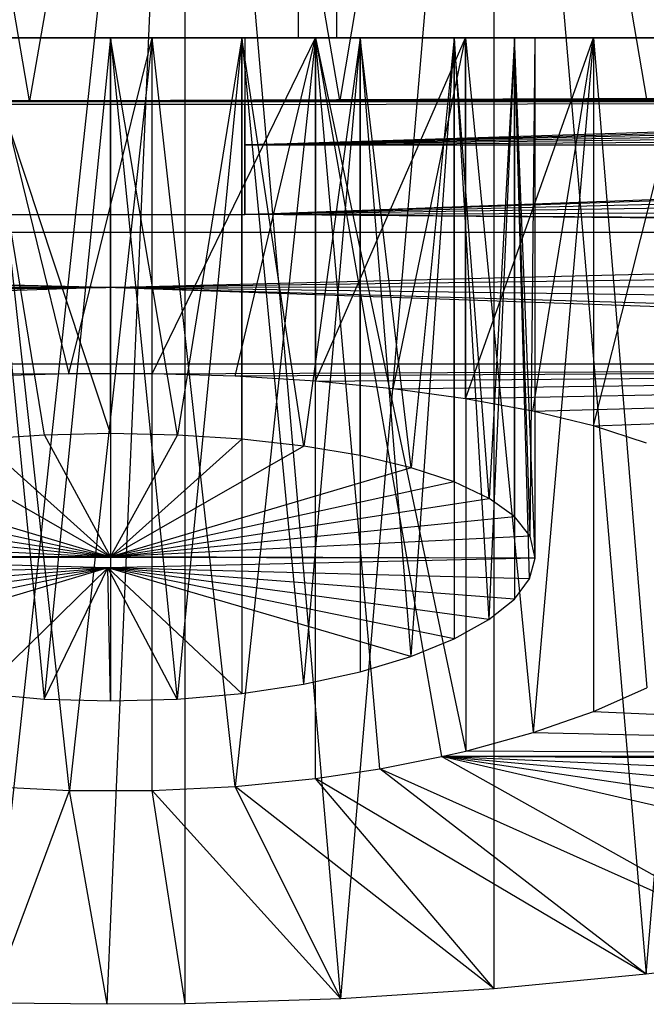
# Model space of a CAD drawing. Extents: x 0.1 to 26.5, y -19.1 to 0.
# Tile 275 of 304: x 15.792 to 15.941, y -3.44 to -3.206. Entities that reach past the tile are written whole.
import ezdxf

# ---------------------------------------------------------------- set-up
doc = ezdxf.new("R2010")
doc.units = 0
doc.header["$LTSCALE"] = 2.54
doc.layers.get('0').update_dxf_attribs({"linetype": 'CONTINUOUS'})

# ---------------------------------------------------------------- blocks, each defined once
blk = doc.blocks.new('7777_STL')
at = {"color": 0}
for p, q in [((15.79465, -3.22499, 13.93875), (15.75774, -3.01, 13.94133)), ((15.79465, -3.22499, 13.93875), (15.75774, -3.01, 13.94133)), ((15.83162, -3.01, 14.99793), (15.78532, -3.43967, 14.99753)), ((15.83162, -3.01, 14.99793), (15.78532, -3.43967, 14.99753)), ((15.83162, -3.01, 13.93875), (15.79465, -3.22499, 13.93875)), ((15.83162, -3.01, 13.93875), (15.79465, -3.22499, 13.93875)), ((15.81313, -3.44, 14.99825), (15.83162, -3.01, 14.99793)), ((15.81313, -3.44, 14.99825), (15.83162, -3.01, 14.99793)), ((15.86839, -3.22492, 13.94132), (15.83162, -3.01, 13.93875)), ((15.86839, -3.22492, 13.94132), (15.83162, -3.01, 13.93875)), ((15.83162, -3.22499, 13.93875), (15.83162, -3.01, 13.93875)), ((15.83162, -3.22499, 13.93875), (15.83162, -3.01, 13.93875)), ((15.83162, -3.43985, 14.99793), (15.83162, -3.01, 14.99793)), ((15.83162, -3.43985, 14.99793), (15.83162, -3.01, 14.99793)), ((15.86863, -3.43867, 14.99534), (15.83162, -3.01, 14.99793)), ((15.86863, -3.43867, 14.99534), (15.83162, -3.01, 14.99793)), ((15.85855, -3.01, 13.92022), (15.85855, -3.21, 13.92022)), ((15.85855, -3.01, 13.92022), (15.85855, -3.21, 13.92022)), ((15.85855, -3.01, 15.01646), (15.85855, -3.21, 15.01646)), ((15.85855, -3.01, 15.01646), (15.85855, -3.21, 15.01646)), ((15.86772, -3.21, 13.67021), (15.86772, -3.01, 13.67021)), ((15.86772, -3.21, 13.67021), (15.86772, -3.01, 13.67021)), ((15.86772, -3.21, 15.26648), (15.86772, -3.01, 15.26648)), ((15.86772, -3.21, 15.26648), (15.86772, -3.01, 15.26648)), ((15.90515, -3.01, 13.94648), (15.86839, -3.22492, 13.94132)), ((15.90515, -3.01, 13.94648), (15.86839, -3.22492, 13.94132)), ((15.86863, -3.43867, 14.99534), (15.90515, -3.01, 14.9902)), ((15.86863, -3.43867, 14.99534), (15.90515, -3.01, 14.9902)), ((15.94141, -3.22459, 13.95419), (15.90515, -3.01, 13.94648)), ((15.94141, -3.22459, 13.95419), (15.90515, -3.01, 13.94648)), ((15.90515, -3.22478, 13.94648), (15.90515, -3.01, 13.94648)), ((15.90515, -3.22478, 13.94648), (15.90515, -3.01, 13.94648)), ((15.90515, -3.01, 14.9902), (15.94126, -3.43286, 14.98253)), ((15.90515, -3.43633, 14.9902), (15.90515, -3.01, 14.9902)), ((15.90515, -3.43633, 14.9902), (15.90515, -3.01, 14.9902)), ((15.90515, -3.01, 14.9902), (15.94126, -3.43286, 14.98253)), ((15.94126, -3.43286, 14.98253), (15.97688, -3.01, 14.97232)), ((15.94126, -3.43286, 14.98253), (15.97688, -3.01, 14.97232)), ((15.75853, -3.21, 13.67021), (15.86772, -3.21, 13.67021)), ((15.86772, -3.21, 15.26648), (15.75853, -3.21, 15.26648)), ((15.75853, -3.21, 13.67021), (15.86772, -3.21, 13.67021)), ((15.86772, -3.21, 15.26648), (15.75853, -3.21, 15.26648)), ((15.76771, -3.21, 15.01646), (15.85855, -3.21, 15.01646)), ((15.85855, -3.21, 13.92022), (15.76771, -3.21, 13.92022)), ((15.85855, -3.21, 13.92022), (15.76771, -3.21, 13.92022)), ((15.76771, -3.21, 15.01646), (15.85855, -3.21, 15.01646)), ((15.78201, -3.21, 14.37277), (15.84586, -3.21, 14.37277)), ((15.84586, -3.21, 14.10262), (15.78201, -3.21, 14.10262)), ((15.78201, -3.21, 14.37277), (15.84586, -3.21, 14.37277)), ((15.84586, -3.21, 14.10262), (15.78201, -3.21, 14.10262)), ((15.81393, -3.21, 14.62055), (15.78273, -3.21, 14.62549)), ((15.78273, -3.21, 14.81753), (15.81393, -3.21, 14.82247)), ((15.78273, -3.21, 14.81753), (15.81393, -3.21, 14.82247)), ((15.78273, -3.21, 14.81753), (15.79812, -3.36735, 14.82122)), ((15.78273, -3.21, 14.81753), (15.79812, -3.36735, 14.82122)), ((15.81393, -3.3042, 14.62055), (15.78273, -3.21, 14.62549)), ((15.81393, -3.21, 14.62055), (15.78273, -3.21, 14.62549)), ((15.81393, -3.3042, 14.62055), (15.78273, -3.21, 14.62549)), ((15.79817, -3.30453, 14.62178), (15.78273, -3.21, 14.62549)), ((15.79817, -3.30453, 14.62178), (15.78273, -3.21, 14.62549)), ((15.82382, -3.21, 14.87872), (15.78442, -3.21, 14.87624)), ((15.78442, -3.21, 14.56678), (15.82382, -3.21, 14.5643)), ((15.78442, -3.21, 14.56678), (15.80397, -3.28994, 14.5643)), ((15.78442, -3.21, 14.56678), (15.82382, -3.21, 14.5643)), ((15.78442, -3.21, 14.56678), (15.80397, -3.28994, 14.5643)), ((15.80411, -3.38913, 14.87873), (15.78442, -3.21, 14.87624)), ((15.82382, -3.21, 14.87872), (15.78442, -3.21, 14.87624)), ((15.80411, -3.38913, 14.87873), (15.78442, -3.21, 14.87624)), ((15.81393, -3.21, 14.82247), (15.79812, -3.36735, 14.82122)), ((15.81393, -3.21, 14.82247), (15.79812, -3.36735, 14.82122)), ((15.80397, -3.28994, 14.5643), (15.82382, -3.21, 14.5643)), ((15.80397, -3.28994, 14.5643), (15.82382, -3.21, 14.5643)), ((15.82382, -3.21, 14.87872), (15.80411, -3.38913, 14.87873)), ((15.82382, -3.21, 14.87872), (15.80411, -3.38913, 14.87873)), ((15.84513, -3.21, 14.62549), (15.81393, -3.21, 14.62055)), ((15.81393, -3.21, 14.82247), (15.84513, -3.21, 14.81753)), ((15.81393, -3.21, 14.82247), (15.84513, -3.21, 14.81753)), ((15.81393, -3.21, 14.82247), (15.82974, -3.36735, 14.82122)), ((15.81393, -3.21, 14.82247), (15.82974, -3.36735, 14.82122)), ((15.81393, -3.21, 14.82247), (15.81393, -3.36781, 14.82247)), ((15.81393, -3.21, 14.82247), (15.81393, -3.36781, 14.82247)), ((15.82979, -3.30454, 14.6218), (15.81393, -3.21, 14.62055)), ((15.84513, -3.21, 14.62549), (15.81393, -3.21, 14.62055)), ((15.82979, -3.30454, 14.6218), (15.81393, -3.21, 14.62055)), ((15.81393, -3.3042, 14.62055), (15.81393, -3.21, 14.62055)), ((15.81393, -3.3042, 14.62055), (15.81393, -3.21, 14.62055)), ((15.86261, -3.21, 14.87132), (15.82382, -3.21, 14.87872)), ((15.82382, -3.21, 14.5643), (15.86261, -3.21, 14.57169)), ((15.82382, -3.28994, 14.5643), (15.82382, -3.21, 14.5643)), ((15.82382, -3.28994, 14.5643), (15.82382, -3.21, 14.5643)), ((15.82382, -3.28994, 14.5643), (15.86261, -3.21, 14.57169)), ((15.82382, -3.21, 14.5643), (15.86261, -3.21, 14.57169)), ((15.82382, -3.28994, 14.5643), (15.86261, -3.21, 14.57169)), ((15.84354, -3.38815, 14.87623), (15.82382, -3.21, 14.87872)), ((15.86261, -3.21, 14.87132), (15.82382, -3.21, 14.87872)), ((15.84354, -3.38815, 14.87623), (15.82382, -3.21, 14.87872)), ((15.82382, -3.38913, 14.87872), (15.82382, -3.21, 14.87872)), ((15.82382, -3.38913, 14.87872), (15.82382, -3.21, 14.87872)), ((15.84513, -3.21, 14.81753), (15.82974, -3.36735, 14.82122)), ((15.84513, -3.21, 14.81753), (15.82974, -3.36735, 14.82122)), ((15.84513, -3.21, 14.62549), (15.82979, -3.30454, 14.6218)), ((15.84513, -3.21, 14.62549), (15.82979, -3.30454, 14.6218)), ((15.8435, -3.29054, 14.56678), (15.86261, -3.21, 14.57169)), ((15.8435, -3.29054, 14.56678), (15.86261, -3.21, 14.57169)), ((15.86261, -3.21, 14.87132), (15.84354, -3.38815, 14.87623)), ((15.86261, -3.21, 14.87132), (15.84354, -3.38815, 14.87623)), ((15.87328, -3.21, 14.63983), (15.84513, -3.21, 14.62549)), ((15.84513, -3.21, 14.81753), (15.87328, -3.21, 14.80319)), ((15.84513, -3.21, 14.81753), (15.87328, -3.21, 14.80319)), ((15.84513, -3.21, 14.81753), (15.85978, -3.36382, 14.81146)), ((15.84513, -3.21, 14.81753), (15.85978, -3.36382, 14.81146)), ((15.84513, -3.21, 14.81753), (15.84513, -3.36601, 14.81753)), ((15.84513, -3.21, 14.81753), (15.84513, -3.36601, 14.81753)), ((15.85985, -3.30718, 14.63159), (15.84513, -3.21, 14.62549)), ((15.87328, -3.21, 14.63983), (15.84513, -3.21, 14.62549)), ((15.85985, -3.30718, 14.63159), (15.84513, -3.21, 14.62549)), ((15.84513, -3.30553, 14.62549), (15.84513, -3.21, 14.62549)), ((15.84513, -3.30553, 14.62549), (15.84513, -3.21, 14.62549)), ((15.84586, -3.21, 14.37277), (15.84586, -3.25209, 14.37277)), ((15.84586, -3.21, 14.37277), (15.84586, -3.21, 14.10262)), ((15.84586, -3.21, 14.10262), (15.84586, -3.22585, 14.10262)), ((15.84586, -3.21, 14.37277), (15.84586, -3.25209, 14.37277)), ((15.84586, -3.21, 14.10262), (15.84586, -3.22585, 14.10262)), ((15.84586, -3.21, 14.37277), (15.84586, -3.21, 14.10262)), ((15.85855, -3.21, 15.01646), (15.94814, -3.21, 15.00151)), ((15.94814, -3.21, 13.93517), (15.85855, -3.21, 13.92022)), ((15.94814, -3.21, 13.93517), (15.85855, -3.21, 13.92022)), ((15.85855, -3.21, 15.01646), (15.94814, -3.21, 15.00151)), ((15.87328, -3.21, 14.80319), (15.85978, -3.36382, 14.81146)), ((15.87328, -3.21, 14.80319), (15.85978, -3.36382, 14.81146)), ((15.87328, -3.21, 14.63983), (15.85985, -3.30718, 14.63159)), ((15.87328, -3.21, 14.63983), (15.85985, -3.30718, 14.63159)), ((15.89834, -3.21, 14.85451), (15.86261, -3.21, 14.87132)), ((15.86261, -3.21, 14.57169), (15.89834, -3.21, 14.58851)), ((15.86261, -3.21, 14.57169), (15.89834, -3.21, 14.58851)), ((15.86261, -3.21, 14.57169), (15.86261, -3.29173, 14.57169)), ((15.86261, -3.29173, 14.57169), (15.89834, -3.21, 14.58851)), ((15.86261, -3.29173, 14.57169), (15.89834, -3.21, 14.58851)), ((15.86261, -3.21, 14.57169), (15.86261, -3.29173, 14.57169)), ((15.87794, -3.38395, 14.86544), (15.86261, -3.21, 14.87132)), ((15.86261, -3.21, 14.87132), (15.89263, -3.38107, 14.85796)), ((15.87794, -3.38395, 14.86544), (15.86261, -3.21, 14.87132)), ((15.86261, -3.38623, 14.87132), (15.86261, -3.21, 14.87132)), ((15.86261, -3.38623, 14.87132), (15.86261, -3.21, 14.87132)), ((15.86261, -3.21, 14.87132), (15.89263, -3.38107, 14.85796)), ((15.86261, -3.21, 14.87132), (15.89836, -3.37975, 14.8545)), ((15.86261, -3.21, 14.87132), (15.89836, -3.37975, 14.8545)), ((15.89834, -3.21, 14.85451), (15.86261, -3.21, 14.87132)), ((15.86772, -3.21, 13.67021), (15.97589, -3.21, 13.68508)), ((15.97589, -3.21, 15.25161), (15.86772, -3.21, 15.26648)), ((15.86772, -3.21, 13.67021), (15.97589, -3.21, 13.68508)), ((15.97589, -3.21, 15.25161), (15.86772, -3.21, 15.26648)), ((15.89561, -3.21, 14.66217), (15.87328, -3.21, 14.63983)), ((15.87328, -3.21, 14.80319), (15.89561, -3.21, 14.78085)), ((15.87328, -3.21, 14.80319), (15.89561, -3.21, 14.78085)), ((15.87328, -3.21, 14.80319), (15.88532, -3.35724, 14.7929)), ((15.87328, -3.21, 14.80319), (15.88532, -3.35724, 14.7929)), ((15.87328, -3.21, 14.80319), (15.87328, -3.36087, 14.80319)), ((15.87328, -3.21, 14.80319), (15.87328, -3.36087, 14.80319)), ((15.8854, -3.31231, 14.65019), (15.87328, -3.21, 14.63983)), ((15.89561, -3.21, 14.66217), (15.87328, -3.21, 14.63983)), ((15.8854, -3.31231, 14.65019), (15.87328, -3.21, 14.63983)), ((15.87328, -3.30943, 14.63983), (15.87328, -3.21, 14.63983)), ((15.87328, -3.30943, 14.63983), (15.87328, -3.21, 14.63983)), ((15.8811, -3.29353, 14.57902), (15.89834, -3.21, 14.58851)), ((15.8811, -3.29353, 14.57902), (15.89834, -3.21, 14.58851)), ((15.89561, -3.21, 14.78085), (15.88532, -3.35724, 14.7929)), ((15.89561, -3.21, 14.78085), (15.88532, -3.35724, 14.7929)), ((15.89561, -3.21, 14.66217), (15.8854, -3.31231, 14.65019)), ((15.89561, -3.21, 14.66217), (15.8854, -3.31231, 14.65019)), ((15.90995, -3.21, 14.69031), (15.89561, -3.21, 14.66217)), ((15.89561, -3.21, 14.78085), (15.90995, -3.21, 14.75271)), ((15.89561, -3.21, 14.78085), (15.90995, -3.21, 14.75271)), ((15.89561, -3.21, 14.78085), (15.90388, -3.34847, 14.76736)), ((15.89561, -3.21, 14.78085), (15.90388, -3.34847, 14.76736)), ((15.89561, -3.21, 14.78085), (15.89561, -3.35306, 14.78085)), ((15.89561, -3.21, 14.78085), (15.89561, -3.35306, 14.78085)), ((15.90394, -3.31964, 14.67577), (15.89561, -3.21, 14.66217)), ((15.90995, -3.21, 14.69031), (15.89561, -3.21, 14.66217)), ((15.90394, -3.31964, 14.67577), (15.89561, -3.21, 14.66217)), ((15.89561, -3.31571, 14.66217), (15.89561, -3.21, 14.66217)), ((15.89561, -3.31571, 14.66217), (15.89561, -3.21, 14.66217)), ((15.89834, -3.21, 14.58851), (15.92876, -3.21, 14.61368)), ((15.92876, -3.21, 14.82934), (15.89834, -3.21, 14.85451)), ((15.89834, -3.2959, 14.58851), (15.89834, -3.21, 14.58851)), ((15.89834, -3.2959, 14.58851), (15.89834, -3.21, 14.58851)), ((15.89834, -3.2959, 14.58851), (15.92876, -3.21, 14.61368)), ((15.89834, -3.21, 14.58851), (15.92876, -3.21, 14.61368)), ((15.89834, -3.2959, 14.58851), (15.92876, -3.21, 14.61368)), ((15.89834, -3.21, 14.85451), (15.89836, -3.37975, 14.8545)), ((15.89834, -3.21, 14.85451), (15.89836, -3.37975, 14.8545)), ((15.89834, -3.21, 14.85451), (15.91439, -3.37534, 14.84284)), ((15.89834, -3.21, 14.85451), (15.91439, -3.37534, 14.84284)), ((15.92876, -3.21, 14.82934), (15.89834, -3.21, 14.85451)), ((15.90995, -3.21, 14.75271), (15.90388, -3.34847, 14.76736)), ((15.90995, -3.21, 14.75271), (15.90388, -3.34847, 14.76736)), ((15.90995, -3.21, 14.69031), (15.90394, -3.31964, 14.67577)), ((15.90995, -3.21, 14.69031), (15.90394, -3.31964, 14.67577)), ((15.90995, -3.21, 14.75271), (15.91489, -3.21, 14.72151)), ((15.91489, -3.21, 14.72151), (15.90995, -3.21, 14.69031)), ((15.91357, -3.33873, 14.73781), (15.90995, -3.21, 14.75271)), ((15.90995, -3.21, 14.75271), (15.90995, -3.34358, 14.75271)), ((15.91357, -3.33873, 14.73781), (15.90995, -3.21, 14.75271)), ((15.91489, -3.33385, 14.72252), (15.90995, -3.21, 14.75271)), ((15.91489, -3.33385, 14.72252), (15.90995, -3.21, 14.75271)), ((15.90995, -3.21, 14.75271), (15.91489, -3.21, 14.72151)), ((15.90995, -3.21, 14.75271), (15.90995, -3.34358, 14.75271)), ((15.91366, -3.32863, 14.70574), (15.90995, -3.21, 14.69031)), ((15.91489, -3.21, 14.72151), (15.90995, -3.21, 14.69031)), ((15.91366, -3.32863, 14.70574), (15.90995, -3.21, 14.69031)), ((15.90995, -3.32395, 14.69031), (15.90995, -3.21, 14.69031)), ((15.90995, -3.32395, 14.69031), (15.90995, -3.21, 14.69031)), ((15.91366, -3.32863, 14.70574), (15.91489, -3.21, 14.72151)), ((15.91366, -3.32863, 14.70574), (15.91489, -3.21, 14.72151)), ((15.91436, -3.29886, 14.60015), (15.92876, -3.21, 14.61368)), ((15.91436, -3.29886, 14.60015), (15.92876, -3.21, 14.61368)), ((15.92876, -3.21, 14.82934), (15.91439, -3.37534, 14.84284)), ((15.92876, -3.21, 14.82934), (15.91439, -3.37534, 14.84284)), ((15.91489, -3.33385, 14.72252), (15.91489, -3.21, 14.72151)), ((15.91489, -3.33385, 14.72252), (15.91489, -3.21, 14.72151)), ((15.92876, -3.21, 14.61368), (15.95197, -3.21, 14.64562)), ((15.95197, -3.21, 14.7974), (15.92876, -3.21, 14.82934)), ((15.92876, -3.21, 14.61368), (15.95197, -3.21, 14.64562)), ((15.92876, -3.21, 14.61368), (15.92876, -3.30238, 14.61368)), ((15.92876, -3.30238, 14.61368), (15.95197, -3.21, 14.64562)), ((15.92876, -3.30238, 14.61368), (15.95197, -3.21, 14.64562)), ((15.92876, -3.21, 14.61368), (15.92876, -3.30238, 14.61368)), ((15.92876, -3.21, 14.82934), (15.92876, -3.37032, 14.82934)), ((15.92876, -3.21, 14.82934), (15.92876, -3.37032, 14.82934)), ((15.92876, -3.21, 14.82934), (15.94145, -3.36473, 14.81399)), ((15.92876, -3.21, 14.82934), (15.94145, -3.36473, 14.81399)), ((15.95197, -3.21, 14.7974), (15.92876, -3.21, 14.82934)), ((15.80839, -3.22502, 14.07891), (15.44908, -3.22516, 14.08328)), ((15.80839, -3.22502, 14.07891), (15.44908, -3.22516, 14.08328)), ((15.44908, -3.22516, 14.08328), (16.1769, -3.22515, 14.08302)), ((15.44908, -3.22516, 14.08328), (16.1769, -3.22515, 14.08302)), ((15.48688, -3.22435, 14.05077), (15.80839, -3.22502, 14.07891)), ((15.48688, -3.22435, 14.05077), (15.80839, -3.22502, 14.07891)), ((15.51669, -3.22406, 14.0291), (15.80839, -3.22502, 14.07891)), ((15.51669, -3.22406, 14.0291), (15.80839, -3.22502, 14.07891)), ((15.54817, -3.22397, 14.00943), (15.80839, -3.22502, 14.07891)), ((15.54817, -3.22397, 14.00943), (15.80839, -3.22502, 14.07891)), ((15.58094, -3.22403, 13.99201), (15.80839, -3.22502, 14.07891)), ((15.58094, -3.22403, 13.99201), (15.80839, -3.22502, 14.07891)), ((15.61462, -3.22418, 13.97702), (15.80839, -3.22502, 14.07891)), ((15.61462, -3.22418, 13.97702), (15.80839, -3.22502, 14.07891)), ((15.72117, -3.22478, 13.94647), (15.80839, -3.22502, 14.07891)), ((15.72117, -3.22478, 13.94647), (15.80839, -3.22502, 14.07891)), ((15.75774, -3.22492, 13.94133), (15.79465, -3.22499, 13.93875)), ((15.80839, -3.22502, 14.07891), (15.75774, -3.22492, 13.94133)), ((15.80839, -3.22502, 14.07891), (15.75774, -3.22492, 13.94133)), ((15.75774, -3.22492, 13.94133), (15.79465, -3.22499, 13.93875)), ((15.84586, -3.22585, 14.10262), (15.78201, -3.22585, 14.10262)), ((15.84586, -3.22585, 14.10262), (15.78201, -3.22585, 14.10262)), ((15.79465, -3.22499, 13.93875), (15.80839, -3.22502, 14.07891)), ((15.79465, -3.22499, 13.93875), (15.80839, -3.22502, 14.07891)), ((15.79465, -3.22499, 13.93875), (15.83162, -3.22499, 13.93875)), ((15.79465, -3.22499, 13.93875), (15.83162, -3.22499, 13.93875)), ((16.07819, -3.22397, 14.00949), (15.80839, -3.22502, 14.07891)), ((16.07819, -3.22397, 14.00949), (15.80839, -3.22502, 14.07891)), ((16.04543, -3.22403, 13.99206), (15.80839, -3.22502, 14.07891)), ((16.04543, -3.22403, 13.99206), (15.80839, -3.22502, 14.07891)), ((16.10945, -3.22406, 14.02903), (15.80839, -3.22502, 14.07891)), ((16.10945, -3.22406, 14.02903), (15.80839, -3.22502, 14.07891)), ((16.01155, -3.22418, 13.97698), (15.80839, -3.22502, 14.07891)), ((16.01155, -3.22418, 13.97698), (15.80839, -3.22502, 14.07891)), ((16.13936, -3.22435, 14.05076), (15.80839, -3.22502, 14.07891)), ((16.13936, -3.22435, 14.05076), (15.80839, -3.22502, 14.07891)), ((15.90515, -3.22478, 13.94648), (15.80839, -3.22502, 14.07891)), ((15.90515, -3.22478, 13.94648), (15.80839, -3.22502, 14.07891)), ((15.80839, -3.22502, 14.07891), (16.16771, -3.2249, 14.07454)), ((15.80839, -3.22502, 14.07891), (16.16771, -3.2249, 14.07454)), ((15.86839, -3.22492, 13.94132), (15.80839, -3.22502, 14.07891)), ((15.86839, -3.22492, 13.94132), (15.80839, -3.22502, 14.07891)), ((15.83162, -3.22499, 13.93875), (15.80839, -3.22502, 14.07891)), ((15.83162, -3.22499, 13.93875), (15.80839, -3.22502, 14.07891)), ((15.80839, -3.22502, 14.07891), (16.1769, -3.22515, 14.08302)), ((15.80839, -3.22502, 14.07891), (16.1769, -3.22515, 14.08302)), ((15.83162, -3.22499, 13.93875), (15.86839, -3.22492, 13.94132)), ((15.83162, -3.22499, 13.93875), (15.86839, -3.22492, 13.94132)), ((15.84586, -3.23546, 14.24169), (16.1769, -3.22515, 14.08302)), ((15.84586, -3.23546, 14.24169), (16.1769, -3.22515, 14.08302)), ((15.84586, -3.22585, 14.10262), (16.1769, -3.22515, 14.08302)), ((15.84586, -3.22585, 14.10262), (16.1769, -3.22515, 14.08302)), ((15.84586, -3.23546, 14.24169), (15.84586, -3.22585, 14.10262)), ((15.84586, -3.23546, 14.24169), (15.84586, -3.22585, 14.10262)), ((15.84586, -3.23546, 14.24169), (16.19876, -3.22594, 14.1049)), ((15.84586, -3.23546, 14.24169), (16.19876, -3.22594, 14.1049)), ((15.86839, -3.22492, 13.94132), (15.90515, -3.22478, 13.94648)), ((15.86839, -3.22492, 13.94132), (15.90515, -3.22478, 13.94648)), ((15.90515, -3.22478, 13.94648), (15.94141, -3.22459, 13.95419)), ((15.90515, -3.22478, 13.94648), (15.94141, -3.22459, 13.95419)), ((16.21906, -3.22698, 14.12772), (15.84586, -3.23546, 14.24169)), ((16.21906, -3.22698, 14.12772), (15.84586, -3.23546, 14.24169)), ((16.24187, -3.22863, 14.15692), (15.84586, -3.23546, 14.24169)), ((16.24187, -3.22863, 14.15692), (15.84586, -3.23546, 14.24169)), ((16.26252, -3.23074, 14.18753), (15.84586, -3.23546, 14.24169)), ((16.26252, -3.23074, 14.18753), (15.84586, -3.23546, 14.24169)), ((15.84586, -3.23546, 14.24169), (16.27808, -3.23291, 14.21412)), ((15.84586, -3.23546, 14.24169), (16.27808, -3.23291, 14.21412)), ((15.84586, -3.25209, 14.37277), (16.29212, -3.23546, 14.24169)), ((15.84586, -3.25209, 14.37277), (16.29212, -3.23546, 14.24169)), ((15.84586, -3.25209, 14.37277), (15.84586, -3.23546, 14.24169)), ((15.84586, -3.23546, 14.24169), (16.29212, -3.23546, 14.24169)), ((15.84586, -3.23546, 14.24169), (16.29212, -3.23546, 14.24169)), ((15.84586, -3.25209, 14.37277), (15.84586, -3.23546, 14.24169)), ((15.84586, -3.25209, 14.37277), (16.29723, -3.23659, 14.25282)), ((15.84586, -3.25209, 14.37277), (16.29723, -3.23659, 14.25282)), ((16.31114, -3.24041, 14.28726), (15.84586, -3.25209, 14.37277)), ((16.31114, -3.24041, 14.28726), (15.84586, -3.25209, 14.37277)), ((16.32251, -3.24481, 14.32228), (15.84586, -3.25209, 14.37277)), ((16.32251, -3.24481, 14.32228), (15.84586, -3.25209, 14.37277)), ((15.84586, -3.25209, 14.37277), (16.33146, -3.24987, 14.35816)), ((15.84586, -3.25209, 14.37277), (16.33146, -3.24987, 14.35816)), ((15.78201, -3.25209, 14.37277), (15.84586, -3.25209, 14.37277)), ((15.78201, -3.25209, 14.37277), (15.84586, -3.25209, 14.37277)), ((16.33788, -3.25558, 14.39459), (15.84586, -3.25209, 14.37277)), ((16.33788, -3.25558, 14.39459), (15.84586, -3.25209, 14.37277)), ((16.33849, -3.25632, 14.39905), (15.84586, -3.25209, 14.37277)), ((16.33849, -3.25632, 14.39905), (15.84586, -3.25209, 14.37277)), ((16.33849, -3.25632, 14.39905), (15.28776, -3.25633, 14.39907)), ((16.33849, -3.25632, 14.39905), (15.28776, -3.25633, 14.39907)), ((15.81282, -3.26942, 14.4708), (15.28776, -3.25633, 14.39907)), ((15.81282, -3.26942, 14.4708), (15.28776, -3.25633, 14.39907)), ((15.81282, -3.26942, 14.4708), (16.33849, -3.25632, 14.39905)), ((15.81282, -3.26942, 14.4708), (16.33849, -3.25632, 14.39905)), ((15.81282, -3.26942, 14.4708), (15.28451, -3.26194, 14.43138)), ((15.81282, -3.26942, 14.4708), (15.28451, -3.26194, 14.43138)), ((16.34191, -3.26237, 14.43374), (15.81282, -3.26942, 14.4708)), ((16.34191, -3.26237, 14.43374), (15.81282, -3.26942, 14.4708)), ((15.28322, -3.26897, 14.46853), (15.81282, -3.26942, 14.4708)), ((15.28322, -3.26897, 14.46853), (15.81282, -3.26942, 14.4708)), ((15.28451, -3.27653, 14.50531), (15.81282, -3.26942, 14.4708)), ((15.28451, -3.27653, 14.50531), (15.81282, -3.26942, 14.4708)), ((15.81282, -3.26942, 14.4708), (15.2903, -3.28765, 14.5547)), ((15.81282, -3.26942, 14.4708), (15.2903, -3.28765, 14.5547)), ((16.34304, -3.26893, 14.46834), (15.81282, -3.26942, 14.4708)), ((16.34304, -3.26893, 14.46834), (15.81282, -3.26942, 14.4708)), ((16.34174, -3.27655, 14.5054), (15.81282, -3.26942, 14.4708)), ((16.33788, -3.28471, 14.54209), (15.81282, -3.26942, 14.4708)), ((16.34174, -3.27655, 14.5054), (15.81282, -3.26942, 14.4708)), ((16.33788, -3.28471, 14.54209), (15.81282, -3.26942, 14.4708)), ((16.33595, -3.28766, 14.55476), (15.81282, -3.26942, 14.4708)), ((16.33595, -3.28766, 14.55476), (15.81282, -3.26942, 14.4708)), ((15.2903, -3.28765, 14.5547), (15.80397, -3.28994, 14.5643)), ((16.33595, -3.28766, 14.55476), (15.2903, -3.28765, 14.5547)), ((15.2903, -3.28765, 14.5547), (15.80397, -3.28994, 14.5643)), ((16.33595, -3.28766, 14.55476), (15.2903, -3.28765, 14.5547)), ((15.82382, -3.28994, 14.5643), (16.33595, -3.28766, 14.55476)), ((15.82382, -3.28994, 14.5643), (16.33595, -3.28766, 14.55476)), ((16.33595, -3.28766, 14.55476), (15.8435, -3.29054, 14.56678)), ((16.33595, -3.28766, 14.55476), (15.8435, -3.29054, 14.56678)), ((15.86261, -3.29173, 14.57169), (16.33595, -3.28766, 14.55476)), ((15.86261, -3.29173, 14.57169), (16.33595, -3.28766, 14.55476)), ((15.8811, -3.29353, 14.57902), (16.33595, -3.28766, 14.55476)), ((15.8811, -3.29353, 14.57902), (16.33595, -3.28766, 14.55476)), ((16.33595, -3.28766, 14.55476), (15.89834, -3.2959, 14.58851)), ((16.33595, -3.28766, 14.55476), (15.89834, -3.2959, 14.58851)), ((15.91436, -3.29886, 14.60015), (16.33595, -3.28766, 14.55476)), ((15.91436, -3.29886, 14.60015), (16.33595, -3.28766, 14.55476)), ((15.92876, -3.30238, 14.61368), (16.33595, -3.28766, 14.55476)), ((15.92876, -3.30238, 14.61368), (16.33595, -3.28766, 14.55476)), ((15.80397, -3.28994, 14.5643), (15.78442, -3.29053, 14.56678)), ((15.80397, -3.28994, 14.5643), (15.78442, -3.29053, 14.56678)), ((15.82382, -3.28994, 14.5643), (15.80397, -3.28994, 14.5643)), ((15.82382, -3.28994, 14.5643), (15.80397, -3.28994, 14.5643)), ((15.8435, -3.29054, 14.56678), (15.82382, -3.28994, 14.5643)), ((15.8435, -3.29054, 14.56678), (15.82382, -3.28994, 14.5643)), ((15.86261, -3.29173, 14.57169), (15.8435, -3.29054, 14.56678)), ((15.86261, -3.29173, 14.57169), (15.8435, -3.29054, 14.56678)), ((15.8811, -3.29353, 14.57902), (15.86261, -3.29173, 14.57169)), ((15.8811, -3.29353, 14.57902), (15.86261, -3.29173, 14.57169)), ((15.89834, -3.2959, 14.58851), (15.8811, -3.29353, 14.57902)), ((15.89834, -3.2959, 14.58851), (15.8811, -3.29353, 14.57902)), ((15.91436, -3.29886, 14.60015), (15.89834, -3.2959, 14.58851)), ((15.91436, -3.29886, 14.60015), (15.89834, -3.2959, 14.58851)), ((15.92876, -3.30238, 14.61368), (15.91436, -3.29886, 14.60015)), ((15.92876, -3.30238, 14.61368), (15.91436, -3.29886, 14.60015)), ((15.94136, -3.30645, 14.6289), (15.92876, -3.30238, 14.61368)), ((15.94136, -3.30645, 14.6289), (15.92876, -3.30238, 14.61368)), ((15.79817, -3.30453, 14.62178), (15.78273, -3.30553, 14.62549)), ((15.79817, -3.30453, 14.62178), (15.78273, -3.30553, 14.62549)), ((15.78273, -3.30553, 14.62549), (15.81393, -3.33353, 14.72151)), ((15.78273, -3.30553, 14.62549), (15.81393, -3.33353, 14.72151)), ((15.81393, -3.3042, 14.62055), (15.79817, -3.30453, 14.62178)), ((15.81393, -3.3042, 14.62055), (15.79817, -3.30453, 14.62178)), ((15.79817, -3.30453, 14.62178), (15.81393, -3.33353, 14.72151)), ((15.79817, -3.30453, 14.62178), (15.81393, -3.33353, 14.72151)), ((15.82979, -3.30454, 14.6218), (15.81393, -3.3042, 14.62055)), ((15.81393, -3.3042, 14.62055), (15.81393, -3.33353, 14.72151)), ((15.81393, -3.3042, 14.62055), (15.81393, -3.33353, 14.72151)), ((15.82979, -3.30454, 14.6218), (15.81393, -3.3042, 14.62055)), ((15.81393, -3.33353, 14.72151), (15.82979, -3.30454, 14.6218)), ((15.81393, -3.33353, 14.72151), (15.82979, -3.30454, 14.6218)), ((15.84513, -3.30553, 14.62549), (15.81393, -3.33353, 14.72151)), ((15.84513, -3.30553, 14.62549), (15.81393, -3.33353, 14.72151)), ((15.84513, -3.30553, 14.62549), (15.82979, -3.30454, 14.6218)), ((15.84513, -3.30553, 14.62549), (15.82979, -3.30454, 14.6218)), ((15.85985, -3.30718, 14.63159), (15.84513, -3.30553, 14.62549)), ((15.85985, -3.30718, 14.63159), (15.84513, -3.30553, 14.62549)), ((15.76809, -3.30717, 14.63156), (15.81393, -3.33353, 14.72151)), ((15.76809, -3.30717, 14.63156), (15.81393, -3.33353, 14.72151)), ((15.85985, -3.30718, 14.63159), (15.81393, -3.33353, 14.72151)), ((15.85985, -3.30718, 14.63159), (15.81393, -3.33353, 14.72151)), ((15.87328, -3.30943, 14.63983), (15.85985, -3.30718, 14.63159)), ((15.87328, -3.30943, 14.63983), (15.85985, -3.30718, 14.63159)), ((15.8854, -3.31231, 14.65019), (15.87328, -3.30943, 14.63983)), ((15.8854, -3.31231, 14.65019), (15.87328, -3.30943, 14.63983)), ((15.7425, -3.31231, 14.65016), (15.81393, -3.33353, 14.72151)), ((15.7425, -3.31231, 14.65016), (15.81393, -3.33353, 14.72151)), ((15.8854, -3.31231, 14.65019), (15.81393, -3.33353, 14.72151)), ((15.8854, -3.31231, 14.65019), (15.81393, -3.33353, 14.72151)), ((15.89561, -3.31571, 14.66217), (15.8854, -3.31231, 14.65019)), ((15.89561, -3.31571, 14.66217), (15.8854, -3.31231, 14.65019)), ((15.73225, -3.31571, 14.66217), (15.81393, -3.33353, 14.72151)), ((15.73225, -3.31571, 14.66217), (15.81393, -3.33353, 14.72151)), ((15.89561, -3.31571, 14.66217), (15.81393, -3.33353, 14.72151)), ((15.89561, -3.31571, 14.66217), (15.81393, -3.33353, 14.72151)), ((15.90394, -3.31964, 14.67577), (15.89561, -3.31571, 14.66217)), ((15.90394, -3.31964, 14.67577), (15.89561, -3.31571, 14.66217)), ((15.72393, -3.31964, 14.67577), (15.81393, -3.33353, 14.72151)), ((15.72393, -3.31964, 14.67577), (15.81393, -3.33353, 14.72151)), ((15.81393, -3.33353, 14.72151), (15.90394, -3.31964, 14.67577)), ((15.81393, -3.33353, 14.72151), (15.90394, -3.31964, 14.67577)), ((15.90995, -3.32395, 14.69031), (15.90394, -3.31964, 14.67577)), ((15.90995, -3.32395, 14.69031), (15.90394, -3.31964, 14.67577)), ((15.71791, -3.32395, 14.69031), (15.81393, -3.33353, 14.72151)), ((15.71791, -3.32395, 14.69031), (15.81393, -3.33353, 14.72151)), ((15.81393, -3.33353, 14.72151), (15.90995, -3.32395, 14.69031)), ((15.81393, -3.33353, 14.72151), (15.90995, -3.32395, 14.69031)), ((15.91366, -3.32863, 14.70574), (15.90995, -3.32395, 14.69031)), ((15.91366, -3.32863, 14.70574), (15.90995, -3.32395, 14.69031)), ((15.7142, -3.32865, 14.70581), (15.81393, -3.33353, 14.72151)), ((15.7142, -3.32865, 14.70581), (15.81393, -3.33353, 14.72151)), ((15.91366, -3.32863, 14.70574), (15.81393, -3.33353, 14.72151)), ((15.91366, -3.32863, 14.70574), (15.81393, -3.33353, 14.72151)), ((15.91489, -3.33385, 14.72252), (15.91366, -3.32863, 14.70574)), ((15.91489, -3.33385, 14.72252), (15.91366, -3.32863, 14.70574)), ((15.81393, -3.33353, 14.72151), (15.71297, -3.33353, 14.72151)), ((15.91489, -3.33385, 14.72252), (15.71297, -3.33353, 14.72151)), ((15.81327, -3.33611, 14.72967), (15.71297, -3.33353, 14.72151)), ((15.81327, -3.33611, 14.72967), (15.71297, -3.33353, 14.72151)), ((15.91489, -3.33385, 14.72252), (15.81327, -3.33611, 14.72967)), ((15.91489, -3.33385, 14.72252), (15.81327, -3.33611, 14.72967)), ((15.91489, -3.33385, 14.72252), (15.81393, -3.33353, 14.72151)), ((15.91357, -3.33873, 14.73781), (15.91489, -3.33385, 14.72252)), ((15.91357, -3.33873, 14.73781), (15.91489, -3.33385, 14.72252)), ((15.81327, -3.33611, 14.72967), (15.7143, -3.33874, 14.73784)), ((15.81327, -3.33611, 14.72967), (15.7143, -3.33874, 14.73784)), ((15.71791, -3.34358, 14.75271), (15.81327, -3.33611, 14.72967)), ((15.71791, -3.34358, 14.75271), (15.81327, -3.33611, 14.72967)), ((15.72397, -3.34846, 14.76733), (15.81327, -3.33611, 14.72967)), ((15.72397, -3.34846, 14.76733), (15.81327, -3.33611, 14.72967)), ((15.73225, -3.35306, 14.78085), (15.81327, -3.33611, 14.72967)), ((15.73225, -3.35306, 14.78085), (15.81327, -3.33611, 14.72967)), ((15.81327, -3.33611, 14.72967), (15.7425, -3.35723, 14.79286)), ((15.81327, -3.33611, 14.72967), (15.7425, -3.35723, 14.79286)), ((15.81327, -3.33611, 14.72967), (15.78273, -3.36601, 14.81753)), ((15.81327, -3.33611, 14.72967), (15.78273, -3.36601, 14.81753)), ((15.79812, -3.36735, 14.82122), (15.81327, -3.33611, 14.72967)), ((15.79812, -3.36735, 14.82122), (15.81327, -3.33611, 14.72967)), ((15.91357, -3.33873, 14.73781), (15.81327, -3.33611, 14.72967)), ((15.91357, -3.33873, 14.73781), (15.81327, -3.33611, 14.72967)), ((15.90995, -3.34358, 14.75271), (15.81327, -3.33611, 14.72967)), ((15.90995, -3.34358, 14.75271), (15.81327, -3.33611, 14.72967)), ((15.90388, -3.34847, 14.76736), (15.81327, -3.33611, 14.72967)), ((15.89561, -3.35306, 14.78085), (15.81327, -3.33611, 14.72967)), ((15.90388, -3.34847, 14.76736), (15.81327, -3.33611, 14.72967)), ((15.89561, -3.35306, 14.78085), (15.81327, -3.33611, 14.72967)), ((15.88532, -3.35724, 14.7929), (15.81327, -3.33611, 14.72967)), ((15.84513, -3.36601, 14.81753), (15.81327, -3.33611, 14.72967)), ((15.88532, -3.35724, 14.7929), (15.81327, -3.33611, 14.72967)), ((15.84513, -3.36601, 14.81753), (15.81327, -3.33611, 14.72967)), ((15.82974, -3.36735, 14.82122), (15.81327, -3.33611, 14.72967)), ((15.81393, -3.36781, 14.82247), (15.81327, -3.33611, 14.72967)), ((15.82974, -3.36735, 14.82122), (15.81327, -3.33611, 14.72967)), ((15.81393, -3.36781, 14.82247), (15.81327, -3.33611, 14.72967)), ((15.90995, -3.34358, 14.75271), (15.91357, -3.33873, 14.73781)), ((15.90995, -3.34358, 14.75271), (15.91357, -3.33873, 14.73781)), ((15.90388, -3.34847, 14.76736), (15.90995, -3.34358, 14.75271)), ((15.90388, -3.34847, 14.76736), (15.90995, -3.34358, 14.75271)), ((15.89561, -3.35306, 14.78085), (15.90388, -3.34847, 14.76736)), ((15.89561, -3.35306, 14.78085), (15.90388, -3.34847, 14.76736)), ((15.88532, -3.35724, 14.7929), (15.89561, -3.35306, 14.78085)), ((15.88532, -3.35724, 14.7929), (15.89561, -3.35306, 14.78085)), ((15.87328, -3.36087, 14.80319), (15.88532, -3.35724, 14.7929)), ((15.87328, -3.36087, 14.80319), (15.88532, -3.35724, 14.7929)), ((15.85978, -3.36382, 14.81146), (15.87328, -3.36087, 14.80319)), ((15.85978, -3.36382, 14.81146), (15.87328, -3.36087, 14.80319)), ((15.84513, -3.36601, 14.81753), (15.85978, -3.36382, 14.81146)), ((15.84513, -3.36601, 14.81753), (15.85978, -3.36382, 14.81146)), ((15.78273, -3.36601, 14.81753), (15.79812, -3.36735, 14.82122)), ((15.78273, -3.36601, 14.81753), (15.79812, -3.36735, 14.82122)), ((15.82974, -3.36735, 14.82122), (15.84513, -3.36601, 14.81753)), ((15.82974, -3.36735, 14.82122), (15.84513, -3.36601, 14.81753)), ((15.92876, -3.37032, 14.82934), (15.94145, -3.36473, 14.81399)), ((15.92876, -3.37032, 14.82934), (15.94145, -3.36473, 14.81399)), ((15.79812, -3.36735, 14.82122), (15.81393, -3.36781, 14.82247)), ((15.79812, -3.36735, 14.82122), (15.81393, -3.36781, 14.82247)), ((15.81393, -3.36781, 14.82247), (15.82974, -3.36735, 14.82122)), ((15.81393, -3.36781, 14.82247), (15.82974, -3.36735, 14.82122)), ((15.91439, -3.37534, 14.84284), (15.92876, -3.37032, 14.82934)), ((15.91439, -3.37534, 14.84284), (15.92876, -3.37032, 14.82934)), ((15.92876, -3.37032, 14.82934), (16.1723, -3.38107, 14.85796)), ((15.92876, -3.37032, 14.82934), (16.1723, -3.38107, 14.85796)), ((15.89836, -3.37975, 14.8545), (15.91439, -3.37534, 14.84284)), ((15.89836, -3.37975, 14.8545), (15.91439, -3.37534, 14.84284)), ((15.91439, -3.37534, 14.84284), (16.1723, -3.38107, 14.85796)), ((15.91439, -3.37534, 14.84284), (16.1723, -3.38107, 14.85796)), ((15.89263, -3.38107, 14.85796), (15.89836, -3.37975, 14.8545)), ((15.89263, -3.38107, 14.85796), (15.89836, -3.37975, 14.8545)), ((16.1723, -3.38107, 14.85796), (15.89836, -3.37975, 14.8545)), ((16.1723, -3.38107, 14.85796), (15.89836, -3.37975, 14.8545)), ((15.87794, -3.38395, 14.86544), (15.89263, -3.38107, 14.85796)), ((15.87794, -3.38395, 14.86544), (15.89263, -3.38107, 14.85796)), ((16.1723, -3.38107, 14.85796), (15.89263, -3.38107, 14.85796)), ((16.1723, -3.38107, 14.85796), (15.89263, -3.38107, 14.85796)), ((16.16771, -3.38267, 14.86214), (15.89263, -3.38107, 14.85796)), ((16.16771, -3.38267, 14.86214), (15.89263, -3.38107, 14.85796)), ((16.13951, -3.39194, 14.88582), (15.89263, -3.38107, 14.85796)), ((16.10945, -3.40074, 14.90766), (15.89263, -3.38107, 14.85796)), ((16.13951, -3.39194, 14.88582), (15.89263, -3.38107, 14.85796)), ((16.10945, -3.40074, 14.90766), (15.89263, -3.38107, 14.85796)), ((16.07809, -3.40886, 14.92726), (15.89263, -3.38107, 14.85796)), ((16.07809, -3.40886, 14.92726), (15.89263, -3.38107, 14.85796)), ((16.04543, -3.41622, 14.94462), (15.89263, -3.38107, 14.85796)), ((15.97688, -3.4283, 14.97232), (15.89263, -3.38107, 14.85796)), ((16.04543, -3.41622, 14.94462), (15.89263, -3.38107, 14.85796)), ((15.97688, -3.4283, 14.97232), (15.89263, -3.38107, 14.85796)), ((15.86261, -3.38623, 14.87132), (15.87794, -3.38395, 14.86544)), ((15.86261, -3.38623, 14.87132), (15.87794, -3.38395, 14.86544)), ((15.97688, -3.4283, 14.97232), (15.87794, -3.38395, 14.86544)), ((15.97688, -3.4283, 14.97232), (15.87794, -3.38395, 14.86544)), ((15.94126, -3.43286, 14.98253), (15.87794, -3.38395, 14.86544)), ((15.94126, -3.43286, 14.98253), (15.87794, -3.38395, 14.86544)), ((15.84354, -3.38815, 14.87623), (15.86261, -3.38623, 14.87132)), ((15.84354, -3.38815, 14.87623), (15.86261, -3.38623, 14.87132)), ((15.94126, -3.43286, 14.98253), (15.86261, -3.38623, 14.87132)), ((15.94126, -3.43286, 14.98253), (15.86261, -3.38623, 14.87132)), ((15.90515, -3.43633, 14.9902), (15.86261, -3.38623, 14.87132)), ((15.90515, -3.43633, 14.9902), (15.86261, -3.38623, 14.87132)), ((15.78442, -3.38816, 14.87624), (15.80411, -3.38913, 14.87873)), ((15.78442, -3.38816, 14.87624), (15.80411, -3.38913, 14.87873)), ((15.78532, -3.43967, 14.99753), (15.80411, -3.38913, 14.87873)), ((15.78532, -3.43967, 14.99753), (15.80411, -3.38913, 14.87873)), ((15.80411, -3.38913, 14.87873), (15.82382, -3.38913, 14.87872)), ((15.81313, -3.44, 14.99825), (15.80411, -3.38913, 14.87873)), ((15.81313, -3.44, 14.99825), (15.80411, -3.38913, 14.87873)), ((15.80411, -3.38913, 14.87873), (15.82382, -3.38913, 14.87872)), ((15.82382, -3.38913, 14.87872), (15.84354, -3.38815, 14.87623)), ((15.82382, -3.38913, 14.87872), (15.84354, -3.38815, 14.87623)), ((15.83162, -3.43985, 14.99793), (15.82382, -3.38913, 14.87872)), ((15.86863, -3.43867, 14.99534), (15.82382, -3.38913, 14.87872)), ((15.86863, -3.43867, 14.99534), (15.82382, -3.38913, 14.87872)), ((15.83162, -3.43985, 14.99793), (15.82382, -3.38913, 14.87872)), ((15.90515, -3.43633, 14.9902), (15.84354, -3.38815, 14.87623)), ((15.90515, -3.43633, 14.9902), (15.84354, -3.38815, 14.87623)), ((15.86863, -3.43867, 14.99534), (15.84354, -3.38815, 14.87623)), ((15.86863, -3.43867, 14.99534), (15.84354, -3.38815, 14.87623)), ((15.97688, -3.4283, 14.97232), (15.94126, -3.43286, 14.98253)), ((15.97688, -3.4283, 14.97232), (15.94126, -3.43286, 14.98253)), ((15.94126, -3.43286, 14.98253), (15.90515, -3.43633, 14.9902)), ((15.94126, -3.43286, 14.98253), (15.90515, -3.43633, 14.9902)), ((15.90515, -3.43633, 14.9902), (15.86863, -3.43867, 14.99534)), ((15.90515, -3.43633, 14.9902), (15.86863, -3.43867, 14.99534)), ((15.86863, -3.43867, 14.99534), (15.83162, -3.43985, 14.99793)), ((15.86863, -3.43867, 14.99534), (15.83162, -3.43985, 14.99793)), ((15.81313, -3.44, 14.99825), (15.78532, -3.43967, 14.99753)), ((15.81313, -3.44, 14.99825), (15.78532, -3.43967, 14.99753)), ((15.83162, -3.43985, 14.99793), (15.81313, -3.44, 14.99825)), ((15.83162, -3.43985, 14.99793), (15.81313, -3.44, 14.99825))]:
    blk.add_line(p, q, dxfattribs=at)
blk = doc.blocks.new('GROUP_2')
at = {"color": 0}
blk.add_blockref('7777_STL', (-0.13159, 19.10373, -0.15965), dxfattribs=at)

msp = doc.modelspace()

# ---------------------------------------------------------------- block references
at = {"color": 0}
msp.add_blockref('GROUP_2', (0.13159, -19.10373, 0.15965), dxfattribs=at)

doc.saveas('drawing.dxf')
